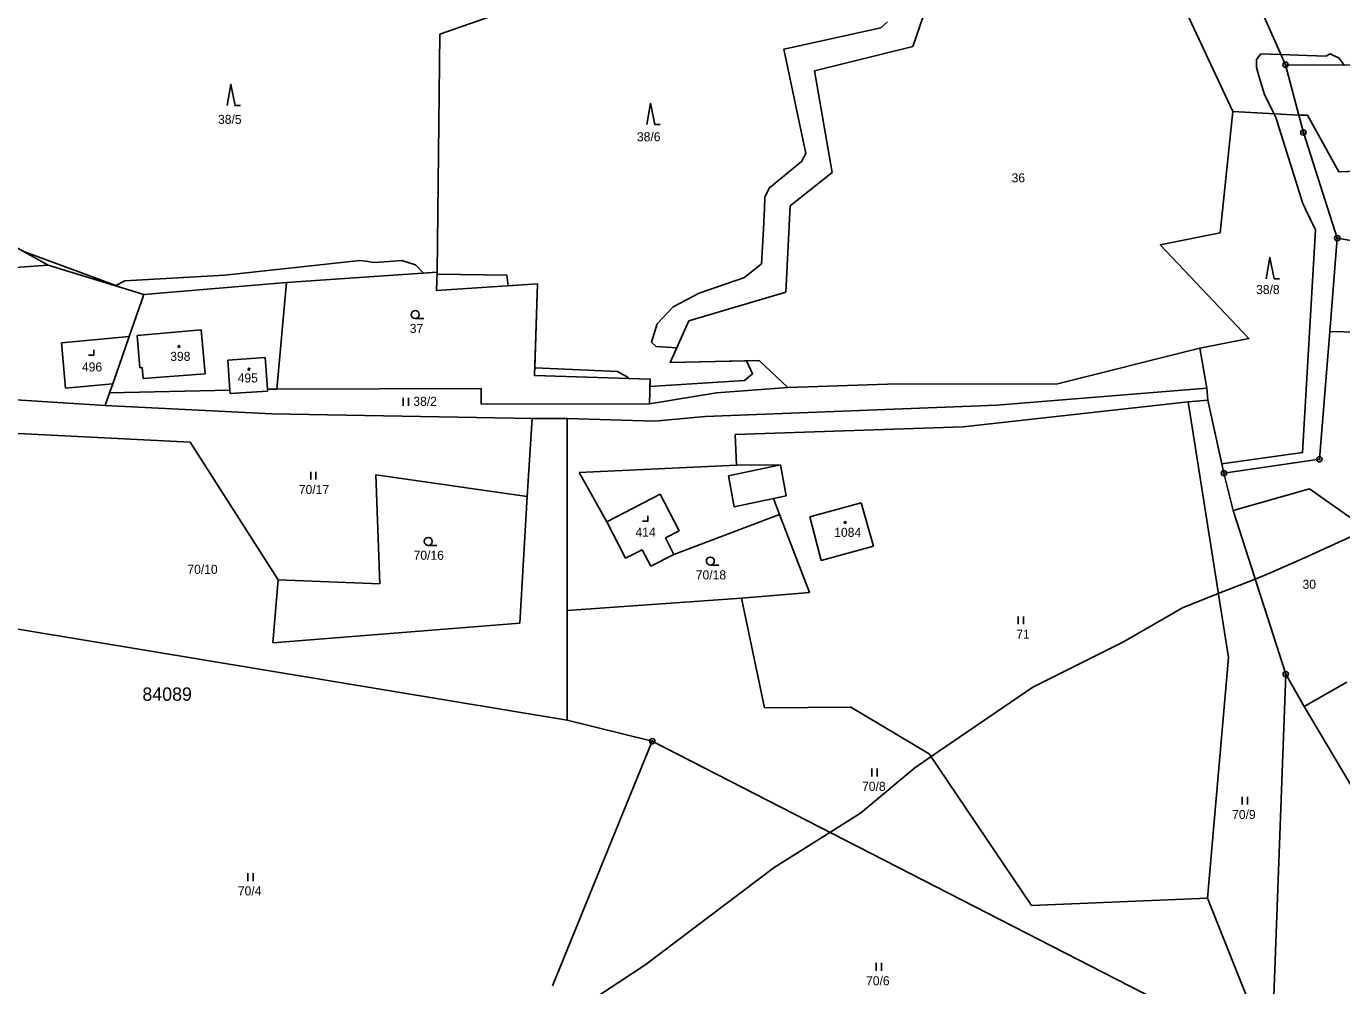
# Model space of a CAD drawing. Extents: x -439246 to -433691, y -1130252 to -1121148.
# Drawn here: x -436927.9 to -436680.8, y -1123078.7 to -1122898.4 of the extents above; entities that cross this region are included whole.
import ezdxf

# ---------------------------------------------------------------- set-up
doc = ezdxf.new("R2010")
doc.units = 0
for name, color, linetype in [('Vrstva 1', 7, 'Continuous'), ('Vrstva 18', 7, 'Continuous'), ('Vrstva 19', 7, 'Continuous'), ('Vrstva 24', 7, 'Continuous'), ('Vrstva 25', 7, 'Continuous'), ('Vrstva 3', 7, 'Continuous'), ('Vrstva 37', 7, 'Continuous'), ('Vrstva 4', 7, 'Continuous'), ('Vrstva 52', 7, 'Continuous'), ('Vrstva 53', 7, 'Continuous'), ('Vrstva 6', 7, 'Continuous')]:
    doc.layers.add(name, color=color, linetype=linetype)

msp = doc.modelspace()

# ---------------------------------------------------------------- linework, layer by layer
at = {"layer": 'Vrstva 1'}
for p, q in [((-436883.03, -1122960.68), (-436890.06, -1122961.15)), ((-436890.06, -1122961.15), (-436889.69, -1122966.77)), ((-436882.63, -1122966.62), (-436883.03, -1122960.68)), ((-436912.29, -1122967.27), (-436889.69, -1122966.77)), ((-436889.69, -1122966.77), (-436889.64, -1122967.45)), ((-436889.64, -1122967.45), (-436882.61, -1122966.96)), ((-436882.63, -1122966.62), (-436880.87, -1122966.58)), ((-436882.61, -1122966.96), (-436882.63, -1122966.62))]:
    msp.add_line(p, q, dxfattribs=at)
for points in [[(-436714.5, -1122886.03), (-436701.25, -1122914.42)], [(-436761.38, -1122902.23), (-436756.24, -1122887.25)], [(-436779.83, -1122906.82), (-436761.38, -1122902.23)], [(-436776.53, -1122925.92), (-436779.83, -1122906.82)], [(-436691.34, -1122905.65), (-436677.08, -1122905.75)], [(-436688.85, -1122915.1), (-436691.34, -1122905.65)], [(-436701.25, -1122914.42), (-436703.62, -1122937.21)], [(-436687.17, -1122915.12), (-436688.85, -1122915.1)], [(-436687.98, -1122918.38), (-436688.85, -1122915.1)], [(-436681.31, -1122925.76), (-436687.17, -1122915.12)], [(-436681.6, -1122938.23), (-436687.98, -1122918.38)], [(-436784.42, -1122932.19), (-436776.53, -1122925.92)], [(-436657.86, -1122924.91), (-436681.31, -1122925.76)], [(-436923.82, -1122943.31), (-436940.61, -1122933.96)], [(-436785.21, -1122948.39), (-436784.42, -1122932.19)], [(-436703.62, -1122937.21), (-436714.86, -1122939.47)], [(-436683.02, -1122955.79), (-436681.6, -1122938.23)], [(-436681.6, -1122938.23), (-436661.63, -1122941.61)], [(-436714.86, -1122939.47), (-436698.2, -1122957.06)], [(-436923.82, -1122943.31), (-436947.58, -1122945.02)], [(-436905.88, -1122948.82), (-436923.82, -1122943.31)], [(-436879.04, -1122946.57), (-436850.74, -1122944.61)], [(-436850.74, -1122944.61), (-436850.89, -1122948.07)], [(-436908.62, -1122956.71), (-436905.88, -1122948.82)], [(-436905.88, -1122948.82), (-436879.04, -1122946.57)], [(-436880.87, -1122966.58), (-436879.04, -1122946.57)], [(-436850.89, -1122948.07), (-436831.9, -1122946.84)], [(-436831.9, -1122946.84), (-436832.45, -1122964.02)], [(-436803.45, -1122953.75), (-436785.21, -1122948.39)], [(-436806.97, -1122961.58), (-436803.45, -1122953.75)], [(-436684.97, -1122979.77), (-436683.02, -1122955.79)], [(-436662.17, -1122956.25), (-436683.02, -1122955.79)], [(-436908.62, -1122956.71), (-436921.35, -1122957.9)], [(-436921.35, -1122957.9), (-436920.56, -1122966.42)], [(-436911.71, -1122965.6), (-436908.62, -1122956.71)], [(-436698.2, -1122957.06), (-436707.45, -1122958.89)], [(-436707.45, -1122958.89), (-436734.45, -1122965.66)], [(-436707.45, -1122958.89), (-436706.1, -1122966.41)], [(-436790.24, -1122961.22), (-436806.97, -1122961.58)], [(-436784.84, -1122966.27), (-436790.24, -1122961.22)], [(-436920.56, -1122966.42), (-436911.71, -1122965.6)], [(-436912.29, -1122967.27), (-436911.71, -1122965.6)], [(-436832.45, -1122964.02), (-436810.72, -1122964.71)], [(-436810.72, -1122964.71), (-436810.87, -1122969.37)], [(-436764.22, -1122965.61), (-436784.84, -1122966.27)], [(-436734.45, -1122965.66), (-436764.22, -1122965.61)], [(-436943.73, -1122967.72), (-436913.12, -1122969.67)], [(-436913.12, -1122969.67), (-436912.29, -1122967.27)], [(-436842.5, -1122966.48), (-436880.87, -1122966.58)], [(-436842.49, -1122969.45), (-436842.5, -1122966.48)], [(-436798.23, -1122967.32), (-436810.87, -1122969.37)], [(-436798.23, -1122967.32), (-436784.84, -1122966.27)], [(-436745.59, -1122969.64), (-436706.1, -1122966.41)], [(-436706.1, -1122966.41), (-436705.92, -1122968.69)], [(-436913.12, -1122969.67), (-436881.81, -1122971.25)], [(-436810.87, -1122969.37), (-436842.49, -1122969.45)], [(-436800.36, -1122971.76), (-436745.59, -1122969.64)], [(-436709.64, -1122968.99), (-436751.9, -1122973.68)], [(-436705.92, -1122968.69), (-436709.64, -1122968.99)], [(-436702.07, -1123017.01), (-436709.64, -1122968.99)], [(-436702.91, -1122982.39), (-436705.92, -1122968.69)], [(-436832.87, -1122972.11), (-436881.81, -1122971.25)], [(-436832.87, -1122972.11), (-436833.85, -1122986.79)], [(-436832.87, -1122972.11), (-436826.3, -1122972.11)], [(-436826.3, -1122972.11), (-436809.92, -1122972.6)], [(-436826.3, -1123008.22), (-436826.3, -1122972.11)], [(-436809.92, -1122972.6), (-436800.36, -1122971.76)], [(-436943.19, -1122974.23), (-436897.18, -1122976.56)], [(-436751.9, -1122973.68), (-436794.75, -1122975.1)], [(-436794.49, -1122980.88), (-436794.75, -1122975.1)], [(-436897.18, -1122976.56), (-436880.61, -1123002.44)], [(-436794.49, -1122980.88), (-436824.03, -1122982.27)], [(-436794.49, -1122980.88), (-436786.23, -1122980.85)], [(-436786.23, -1122980.85), (-436785.17, -1122986.67)], [(-436702.91, -1122982.39), (-436684.97, -1122979.77)], [(-436861.49, -1123003.2), (-436862.28, -1122982.72)], [(-436862.28, -1122982.72), (-436833.85, -1122986.79)], [(-436824.03, -1122982.27), (-436818.86, -1122991.53)], [(-436701.15, -1122989.41), (-436702.91, -1122982.39)], [(-436701.15, -1122989.41), (-436686.81, -1122985.35)], [(-436686.81, -1122985.35), (-436678.09, -1122991.5)], [(-436833.85, -1122986.79), (-436835.18, -1123010.55)], [(-436785.17, -1122986.67), (-436787.54, -1122987.17)], [(-436786.39, -1122990.15), (-436787.54, -1122987.17)], [(-436780.73, -1122990.57), (-436771.07, -1122987.99)], [(-436771.07, -1122987.99), (-436768.74, -1122996.13)], [(-436806.26, -1122997.65), (-436786.39, -1122990.15)], [(-436786.39, -1122990.15), (-436780.75, -1123004.82)], [(-436780.73, -1122990.57), (-436778.61, -1122998.77)], [(-436691.3, -1123020.15), (-436701.15, -1122989.41)], [(-436818.86, -1122991.53), (-436815.33, -1122998.38)], [(-436815.33, -1122998.38), (-436812.22, -1122996.78)], [(-436812.22, -1122996.78), (-436810.62, -1122999.89)], [(-436810.62, -1122999.89), (-436806.26, -1122997.65)], [(-436778.61, -1122998.77), (-436768.74, -1122996.13)], [(-436880.61, -1123002.44), (-436881.63, -1123014.27)], [(-436880.61, -1123002.44), (-436861.49, -1123003.2)], [(-436780.75, -1123004.82), (-436793.53, -1123005.88)], [(-436793.53, -1123005.88), (-436826.3, -1123008.22)], [(-436793.53, -1123005.88), (-436789.25, -1123026.51)], [(-436939.4, -1123010.1), (-436826.3, -1123028.82)], [(-436881.63, -1123014.27), (-436835.18, -1123010.55)], [(-436826.3, -1123028.82), (-436826.3, -1123008.22)], [(-436705.96, -1123062.21), (-436702.07, -1123017.01)], [(-436693.96, -1123092.43), (-436691.3, -1123020.15)], [(-436687.85, -1123026.23), (-436691.3, -1123020.15)], [(-436679.81, -1123021.68), (-436687.85, -1123026.23)], [(-436789.25, -1123026.51), (-436772.98, -1123026.38)], [(-436772.98, -1123026.38), (-436758.32, -1123035.09)], [(-436687.85, -1123026.23), (-436676.45, -1123045.42)], [(-436826.3, -1123028.82), (-436810.31, -1123032.75)], [(-436810.31, -1123032.75), (-436829.05, -1123078.73)], [(-436810.31, -1123032.75), (-436693.96, -1123092.43)], [(-436758.32, -1123035.09), (-436739.06, -1123063.62)], [(-436739.06, -1123063.62), (-436705.96, -1123062.21)], [(-436705.96, -1123062.21), (-436693.96, -1123092.43)]]:
    msp.add_lwpolyline(points, dxfattribs=at)
at = {"layer": 'Vrstva 24'}
for centre, radius in [((-436691.34, -1122905.65), 0.5), ((-436691.34, -1122905.65), 0.1), ((-436687.98, -1122918.38), 0.5), ((-436687.98, -1122918.38), 0.1), ((-436681.6, -1122938.23), 0.5), ((-436681.6, -1122938.23), 0.1), ((-436684.97, -1122979.77), 0.5), ((-436684.97, -1122979.77), 0.1), ((-436702.91, -1122982.39), 0.5), ((-436702.91, -1122982.39), 0.1), ((-436691.3, -1123020.15), 0.5), ((-436691.3, -1123020.15), 0.1), ((-436810.31, -1123032.75), 0.5), ((-436810.31, -1123032.75), 0.1)]:
    msp.add_circle(centre, radius, dxfattribs=at)
at = {"layer": 'Vrstva 25'}
for p, q in [((-436854.85, -1122953.35), (-436853.25, -1122953.35)), ((-436857.14, -1122969.75), (-436857.14, -1122968.25)), ((-436856.14, -1122969.75), (-436856.14, -1122968.25)), ((-436874.51, -1122983.61), (-436874.51, -1122982.11)), ((-436873.51, -1122983.61), (-436873.51, -1122982.11)), ((-436852.41, -1122995.97), (-436850.81, -1122995.97)), ((-436799.41, -1122999.65), (-436797.81, -1122999.65)), ((-436741.59, -1123010.79), (-436741.59, -1123009.29)), ((-436740.59, -1123010.79), (-436740.59, -1123009.29)), ((-436769.05, -1123039.38), (-436769.05, -1123037.88)), ((-436768.05, -1123039.38), (-436768.05, -1123037.88)), ((-436699.5, -1123044.67), (-436699.5, -1123043.17)), ((-436698.5, -1123044.67), (-436698.5, -1123043.17)), ((-436886.34, -1123059.02), (-436886.34, -1123057.52)), ((-436885.34, -1123059.02), (-436885.34, -1123057.52)), ((-436768.25, -1123075.91), (-436768.25, -1123074.41)), ((-436767.25, -1123075.91), (-436767.25, -1123074.41))]:
    msp.add_line(p, q, dxfattribs=at)
for points in [[(-436890.21, -1122913.34), (-436889.51, -1122909.34), (-436888.71, -1122913.34), (-436887.71, -1122913.34)], [(-436811.36, -1122916.88), (-436810.66, -1122912.88), (-436809.86, -1122916.88), (-436808.86, -1122916.88)], [(-436694.96, -1122945.87), (-436694.26, -1122941.87), (-436693.46, -1122945.87), (-436692.46, -1122945.87)], [(-436916.27, -1122960.2), (-436915.27, -1122960.2), (-436915.27, -1122959.2)], [(-436812.14, -1122991.43), (-436811.14, -1122991.43), (-436811.14, -1122990.43)]]:
    msp.add_lwpolyline(points, dxfattribs=at)
for centre, radius in [((-436854.85, -1122952.6), 0.75), ((-436899.26, -1122958.6), 0.175), ((-436886.11, -1122962.86), 0.175), ((-436774.07, -1122991.66), 0.175), ((-436852.41, -1122995.22), 0.75), ((-436799.41, -1122998.9), 0.75)]:
    msp.add_circle(centre, radius, dxfattribs=at)
at = {"layer": 'Vrstva 3'}
for points in [[(-436895.06, -1122955.49), (-436907.12, -1122956.52)], [(-436894.36, -1122963.7), (-436895.06, -1122955.49)], [(-436907.12, -1122956.52), (-436906.61, -1122962.57)], [(-436883.03, -1122960.68), (-436890.06, -1122961.15)], [(-436890.06, -1122961.15), (-436889.69, -1122966.77)], [(-436882.63, -1122966.62), (-436883.03, -1122960.68)], [(-436906.61, -1122962.57), (-436906.16, -1122962.53)], [(-436905.99, -1122964.62), (-436906.16, -1122962.53)], [(-436905.99, -1122964.62), (-436894.36, -1122963.7)], [(-436889.69, -1122966.77), (-436889.64, -1122967.45)], [(-436889.64, -1122967.45), (-436882.61, -1122966.96)], [(-436882.61, -1122966.96), (-436882.63, -1122966.62)], [(-436780.73, -1122990.57), (-436771.07, -1122987.99)], [(-436771.07, -1122987.99), (-436768.74, -1122996.13)], [(-436780.73, -1122990.57), (-436778.61, -1122998.77)], [(-436778.61, -1122998.77), (-436768.74, -1122996.13)]]:
    msp.add_lwpolyline(points, dxfattribs=at)
at = {"layer": 'Vrstva 37'}
for centre in [(-436899.26, -1122958.6), (-436886.11, -1122962.86), (-436774.07, -1122991.66)]:
    msp.add_circle(centre, 0.175, dxfattribs=at)
at = {"layer": 'Vrstva 4'}
for points in [[(-436895.06, -1122955.49), (-436907.12, -1122956.52)], [(-436894.36, -1122963.7), (-436895.06, -1122955.49)], [(-436907.12, -1122956.52), (-436906.61, -1122962.57)], [(-436906.61, -1122962.57), (-436906.16, -1122962.53)], [(-436905.99, -1122964.62), (-436906.16, -1122962.53)], [(-436905.99, -1122964.62), (-436894.36, -1122963.7)], [(-436786.23, -1122980.85), (-436795.97, -1122982.89)], [(-436795.97, -1122982.89), (-436794.91, -1122988.71)], [(-436818.86, -1122991.53), (-436808.81, -1122986.36)], [(-436808.81, -1122986.36), (-436805.29, -1122993.21)], [(-436787.54, -1122987.17), (-436794.91, -1122988.71)], [(-436807.86, -1122994.54), (-436805.29, -1122993.21)], [(-436807.86, -1122994.54), (-436806.26, -1122997.65)]]:
    msp.add_lwpolyline(points, dxfattribs=at)
at = {"layer": 'Vrstva 52'}
for points in [[(-436680.3, -1122905.73), (-436681.23, -1122904.45), (-436682.93, -1122903.6), (-436683.78, -1122904.02), (-436687.29, -1122903.9), (-436692.19, -1122903.73), (-436695.94, -1122903.6), (-436696.39, -1122904.16), (-436696.8, -1122904.66), (-436696.8, -1122906.15), (-436696.21, -1122908.18), (-436695.3, -1122911.27), (-436693.52, -1122914.84), (-436693.17, -1122915.54), (-436688.05, -1122931.75), (-436687.55, -1122932.8), (-436685.71, -1122936.65), (-436688.13, -1122978.53), (-436703.3, -1122980.63), (-436705.92, -1122968.69), (-436706.1, -1122966.41), (-436707.45, -1122958.89), (-436698.2, -1122957.06), (-436714.86, -1122939.47), (-436703.62, -1122937.21), (-436701.25, -1122914.42), (-436714.5, -1122886.03)], [(-436766.1, -1122897.62), (-436767.38, -1122898.69), (-436782.74, -1122902.1), (-436785.57, -1122902.73), (-436781.46, -1122922.36), (-436782.31, -1122923.85), (-436788.28, -1122928.76), (-436789.14, -1122930.47), (-436789.25, -1122932.61), (-436789.44, -1122936.52), (-436789.77, -1122943.05), (-436792.97, -1122945.61), (-436801.5, -1122948.59), (-436806.41, -1122951.15), (-436809.39, -1122954.35), (-436810.46, -1122957.76), (-436809.61, -1122958.62), (-436806.64, -1122958.78), (-436805.73, -1122958.83), (-436806.97, -1122961.58), (-436792.63, -1122961.27), (-436791.48, -1122963.73), (-436792.97, -1122965.01), (-436810.76, -1122966.09), (-436810.72, -1122964.71), (-436814.85, -1122964.58), (-436814.94, -1122964.37), (-436815.75, -1122963.92), (-436816.86, -1122963.31), (-436832.4, -1122962.57), (-436831.9, -1122946.84), (-436837.37, -1122947.19), (-436837.63, -1122945.19), (-436850.76, -1122945), (-436850.74, -1122944.61), (-436853.29, -1122944.79), (-436854.82, -1122943.26), (-436857.37, -1122942.41), (-436858.97, -1122942.54), (-436862.5, -1122942.83)], [(-436862.5, -1122942.83), (-436864.23, -1122942.57), (-436865.27, -1122942.41), (-436890.64, -1122945.18), (-436909.41, -1122946.25), (-436911.12, -1122947.1), (-436928.59, -1122940.65)], [(-436821.64, -1123081.32), (-436811.74, -1123074.84), (-436787.43, -1123056.5), (-436776.93, -1123049.87), (-436771.22, -1123046.26), (-436760.99, -1123037.73), (-436757.94, -1123035.65), (-436738.81, -1123022.59), (-436721.75, -1123014.06), (-436710.66, -1123007.66), (-436703.96, -1123005.02), (-436697.02, -1123002.28), (-436694.45, -1123001.27), (-436687.79, -1122998.27), (-436677.16, -1122993.48)]]:
    msp.add_lwpolyline(points, dxfattribs=at)
at = {"layer": 'Vrstva 6'}
for points in [[(-436850.21, -1122899.88), (-436760.75, -1122868.66)], [(-436691.34, -1122905.65), (-436697.09, -1122892.62)], [(-436850.74, -1122944.61), (-436850.21, -1122899.88)], [(-436701.25, -1122914.42), (-436688.85, -1122915.1)]]:
    msp.add_lwpolyline(points, dxfattribs=at)

# ---------------------------------------------------------------- texts
at = {"layer": 'Vrstva 18'}
for s, p in [('38/5', (-436891.92, -1122916.77)), ('38/6', (-436813.2, -1122920.04)), ('36', (-436742.8, -1122927.75)), ('38/8', (-436696.86, -1122948.74)), ('37', (-436855.9, -1122956.05)), ('38/2', (-436855.22, -1122969.75)), ('70/17', (-436876.73, -1122986.31)), ('70/16', (-436855.17, -1122998.67)), ('70/10', (-436897.68, -1123001.31)), ('70/18', (-436802.14, -1123002.35)), ('30', (-436688.13, -1123004.11)), ('71', (-436741.92, -1123013.49)), ('70/8', (-436770.9, -1123042.08)), ('70/9', (-436701.36, -1123047.37)), ('70/4', (-436888.19, -1123061.72)), ('70/6', (-436770.15, -1123078.61))]:
    msp.add_text(s, height=1.7, dxfattribs=at).set_placement(p)
at = {"layer": 'Vrstva 19'}
for s, p in [('398', (-436900.9, -1122961.3)), ('496', (-436917.49, -1122963.28)), ('495', (-436888.23, -1122965.35)), ('414', (-436813.47, -1122994.32)), ('1084', (-436776.13, -1122994.36))]:
    msp.add_text(s, height=1.7, dxfattribs=at).set_placement(p)
at = {"layer": 'Vrstva 53'}
msp.add_text('84089', height=2.5, dxfattribs=at).set_placement((-436906.13, -1123025.15))

doc.saveas('drawing.dxf')
